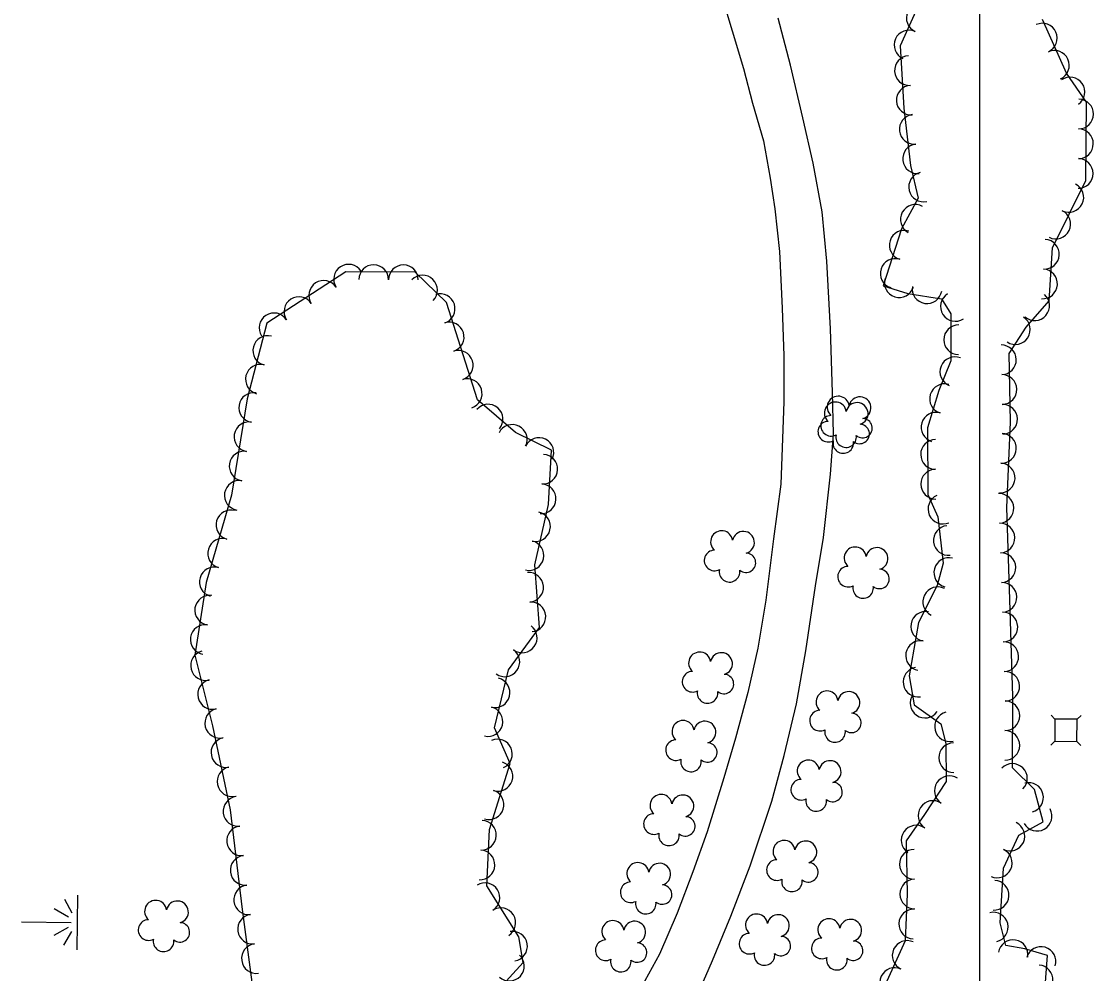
# Model space of a CAD drawing. Extents: x 353423 to 364002, y 127000 to 201942.
# Drawn here: x 359741.8 to 360030.7, y 133674.1 to 133930.6 of the extents above; entities that cross this region are included whole.
import ezdxf

# ---------------------------------------------------------------- set-up
doc = ezdxf.new("R2010")
doc.units = 0
for name, color, linetype in [('E_FEN_Generic', 7, 'Continuous'), ('E_LAND_TreeLine', 7, 'Continuous'), ('E_MISCPROP', 7, 'Continuous'), ('E_SGN', 7, 'Continuous'), ('E_STRUCT_WingWall', 7, 'Continuous')]:
    doc.layers.add(name, color=color, linetype=linetype)

msp = doc.modelspace()

# ---------------------------------------------------------------- linework, layer by layer
at = {"layer": 'E_FEN_Generic'}
for points in [[(359983.93, 133936.01), (359978.54, 133924.09), (359979.57, 133907.29), (359981.35, 133891.83)], [(360017.12, 133663.42), (360018.26, 133679.03), (360012.17, 133680.81), (360007, 133681.66), (360005.51, 133687.77), (360006.4, 133702.55), (360010.53, 133711.39), (360017.05, 133715.04), (360014.75, 133723.74), (360008.84, 133729.6), (360008.91, 133748.73), (360008.08, 133774.88), (360007.25, 133799.69), (360008.25, 133822.66), (360007.9, 133841.2), (360012.52, 133848.29), (360018.73, 133855.36), (360019.61, 133869.65), (360028.61, 133887.82), (360028.77, 133908.87), (360023.37, 133916.66), (360016.91, 133931.13)], [(359981.35, 133891.83), (359983.41, 133883.06), (359978.87, 133874.8), (359973.97, 133859.45), (359980.64, 133857.34), (359989.66, 133855.89), (359992.23, 133851.87), (359992.19, 133839.17), (359988.98, 133831.25), (359985.94, 133821.15), (359986.04, 133803.19), (359988.7, 133797.17), (359990.16, 133784.72), (359988.55, 133778.71), (359983.5, 133768.7), (359980.94, 133754.35), (359982.34, 133746.49), (359989.5, 133741.45), (359990.82, 133736.1), (359990.95, 133725.91), (359985.07, 133716.99), (359980.2, 133709.91), (359980.4, 133695.54), (359979.94, 133682.93), (359974.04, 133670.09)], [(359865.05, 133664.01), (359876.96, 133677.08), (359875.81, 133684.02), (359867.17, 133697.75), (359867.9, 133712.95), (359873.47, 133730.72), (359869.25, 133740.35), (359873.06, 133755.95), (359881.37, 133767.36), (359880.1, 133784.24), (359883.83, 133800.52), (359884.63, 133815.13), (359874.96, 133819.93), (359864.64, 133828.74), (359856.29, 133854.91), (359847.89, 133863.13), (359829.17, 133863.19), (359807.91, 133849.32), (359802.66, 133828.96), (359798.39, 133802.99), (359791.54, 133779.46), (359788.54, 133759.93), (359793.24, 133740.87), (359798, 133718.21), (359801.25, 133691.39), (359803.85, 133671.83)]]:
    msp.add_lwpolyline(points, dxfattribs=at)
for centre, radius, start, end in [((359984.23, 133931.58), 4, 65.6922, 245.6769), ((360016.85, 133926.13), 4, 294.0723, 114.057), ((359980.93, 133924.29), 4, 65.6922, 245.6769), ((359981.05, 133917.4), 4, 93.5038, 273.4885), ((360020.11, 133918.83), 4, 294.0723, 114.057), ((360024.32, 133911.62), 4, 304.7539, 124.7386), ((359981.54, 133909.42), 4, 93.5038, 273.4885), ((360026.65, 133905.68), 4, 269.5759, 89.5605), ((359982.33, 133901.57), 4, 96.5849, 276.5696), ((360026.59, 133897.68), 4, 269.5759, 89.5605), ((359983.25, 133893.63), 4, 96.5849, 276.5696), ((360026.53, 133889.68), 4, 269.5759, 89.5605), ((359984.86, 133886.05), 4, 103.1957, 283.1804), ((360024.01, 133883.24), 4, 243.6602, 63.6449), ((359982.63, 133877.3), 4, 61.1928, 241.1774), ((360020.46, 133876.07), 4, 243.6602, 63.6449), ((359979.65, 133870.36), 4, 72.3075, 252.2921), ((360017.41, 133867.91), 4, 266.4564, 86.4411), ((359977.21, 133862.74), 4, 72.3075, 252.2921), ((359829.95, 133861.2), 4, 33.1274, 213.112), ((359836.72, 133861.07), 4, 359.8032, 179.7879), ((359844.72, 133861.05), 4, 359.8032, 179.7879), ((360016.91, 133859.93), 4, 266.4564, 86.4411), ((359823.25, 133856.83), 4, 33.1274, 213.112), ((359849.89, 133858.25), 4, 315.6669, 135.6516), ((359978.3, 133860.28), 4, 162.4492, 342.4339), ((359985.79, 133858.63), 4, 170.8578, 350.8425), ((359816.55, 133852.46), 4, 33.1274, 213.112), ((359854.63, 133853.24), 4, 287.6873, 107.672), ((359993.44, 133853.86), 4, 122.659, 302.6436), ((360014.8, 133854.07), 4, 228.7608, 48.7455), ((359809.85, 133848.09), 4, 33.1274, 213.112), ((359857.06, 133845.62), 4, 287.6873, 107.672), ((359994.3, 133844.89), 4, 89.8032, 269.7879), ((360009.59, 133847.63), 4, 236.898, 56.8827), ((359808.17, 133841.97), 4, 75.5462, 255.5309), ((360005.84, 133839.48), 4, 271.0935, 91.0781), ((359859.49, 133838), 4, 287.6873, 107.672), ((359993.28, 133836.28), 4, 68.0018, 247.9865), ((359806.18, 133834.23), 4, 75.5462, 255.5309), ((359861.91, 133830.38), 4, 287.6873, 107.672), ((360005.99, 133831.48), 4, 271.0935, 91.0781), ((359990.49, 133828.99), 4, 73.2344, 253.2191), ((359804.39, 133826.63), 4, 80.6698, 260.6545), ((359961.86, 133826.71), 2.97, 7.7946, 229.0284), ((359967.71, 133826.54), 2.97, 285.4454, 168.4187), ((359867.55, 133823.5), 4, 319.5462, 139.5308), ((359961.1, 133825.14), 2.97, 7.7946, 229.0284), ((359966.95, 133824.97), 2.97, 285.4454, 168.4187), ((360006.14, 133823.48), 4, 271.0935, 91.0781), ((359803.1, 133818.74), 4, 80.6698, 260.6545), ((359959.18, 133820.12), 2.78, 90.7655, 298.5384), ((359959.95, 133821.69), 2.78, 90.7655, 298.5384), ((359968.42, 133821.06), 2.61, 230.1506, 88.0832), ((359988.18, 133821.33), 4, 73.2344, 253.2191), ((359874.06, 133818.04), 4, 333.6347, 153.6194), ((359967.65, 133819.49), 2.61, 230.1506, 88.0832), ((359881.23, 133814.48), 4, 333.6347, 153.6194), ((359963.23, 133817.07), 2.78, 167.4425, 8.4535), ((359963.99, 133818.65), 2.78, 167.4425, 8.4535), ((359988.08, 133813.98), 4, 90.3362, 270.3209), ((360005.85, 133815.62), 4, 267.5126, 87.4973), ((359801.8, 133810.84), 4, 80.6698, 260.6545), ((359882.26, 133810.02), 4, 266.8592, 86.8439), ((360005.5, 133807.63), 4, 267.5126, 87.4973), ((359988.12, 133805.98), 4, 90.3362, 270.3209), ((359800.5, 133802.95), 4, 80.6698, 260.6545), ((359881.82, 133802.03), 4, 266.8592, 86.8439), ((359990.06, 133799.26), 4, 113.7657, 293.7504), ((360005.16, 133799.48), 4, 271.9243, 91.909), ((359798.24, 133795.02), 4, 73.7774, 253.762), ((359880.31, 133794.55), 4, 257.0879, 77.0726), ((359991.55, 133790.82), 4, 96.6915, 276.6762), ((360005.43, 133791.48), 4, 271.9243, 91.909), ((359796.01, 133787.34), 4, 73.7774, 253.762), ((359930.46, 133790.45), 2.97, 7.7946, 229.0284), ((359936.31, 133790.27), 2.97, 285.4454, 168.4187), ((359878.53, 133786.76), 4, 257.0879, 77.0726), ((359928.55, 133785.42), 2.78, 90.7655, 298.5384), ((359966.44, 133786.08), 2.97, 7.7946, 229.0284), ((359972.29, 133785.91), 2.97, 285.4454, 168.4187), ((359937.02, 133784.79), 2.61, 230.1506, 88.0832), ((359991.64, 133782.15), 4, 75.0205, 255.0052), ((360005.7, 133783.49), 4, 271.9243, 91.909), ((359793.77, 133779.66), 4, 73.7774, 253.762), ((359932.59, 133782.38), 2.78, 167.4425, 8.4535), ((359964.53, 133781.06), 2.78, 90.7655, 298.5384), ((359973, 133780.43), 2.61, 230.1506, 88.0832), ((359878.45, 133778.2), 4, 274.3321, 94.3167), ((360005.96, 133775.49), 4, 271.9243, 91.909), ((359968.57, 133778.02), 2.78, 167.4425, 8.4535), ((359988.67, 133774.3), 4, 63.2382, 243.2229), ((359792.52, 133772.04), 4, 81.2964, 261.2811), ((359879.06, 133770.23), 4, 274.3321, 94.3167), ((359985.44, 133767.68), 4, 79.9093, 259.894), ((360006.22, 133767.5), 4, 271.816, 91.8007), ((359791.31, 133764.13), 4, 81.2964, 261.2811), ((359876.75, 133764.58), 4, 233.9503, 53.935), ((359984.04, 133759.8), 4, 79.9093, 259.894), ((360006.47, 133759.51), 4, 271.816, 91.8007), ((359791.4, 133757.1), 4, 103.8395, 283.8242), ((359872.05, 133758.11), 4, 233.9503, 53.935), ((359924.53, 133757.78), 2.97, 7.7946, 229.0284), ((359930.39, 133757.61), 2.97, 285.4454, 168.4187), ((359983.37, 133752.66), 4, 100.0544, 280.0391), ((359869.4, 133749.79), 4, 256.2727, 76.2574), ((359922.62, 133752.76), 2.78, 90.7655, 298.5384), ((359931.09, 133752.13), 2.61, 230.1506, 88.0832), ((360006.72, 133751.51), 4, 271.816, 91.8007), ((359793.31, 133749.34), 4, 103.8395, 283.8242), ((359926.66, 133749.72), 2.78, 167.4425, 8.4535), ((359958.86, 133747.29), 2.97, 7.7946, 229.0284), ((359964.72, 133747.11), 2.97, 285.4454, 168.4187), ((359985.26, 133746.99), 4, 144.9007, 324.8854), ((359795.22, 133741.57), 4, 103.8395, 283.8242), ((359867.5, 133742.02), 4, 256.2727, 76.2574), ((359956.95, 133742.27), 2.78, 90.7655, 298.5384), ((360006.79, 133743.59), 4, 269.8032, 89.7879), ((359920.07, 133739.34), 2.97, 7.7946, 229.0284), ((359925.92, 133739.16), 2.97, 285.4454, 168.4187), ((359965.42, 133741.64), 2.61, 230.1506, 88.0832), ((359991.85, 133740.65), 4, 103.8395, 283.8242), ((359961, 133739.22), 2.78, 167.4425, 8.4535), ((360006.76, 133735.59), 4, 269.8032, 89.7879), ((359796.89, 133733.67), 4, 101.8835, 281.8682), ((359870.06, 133733.29), 4, 293.7195, 113.7042), ((359918.16, 133734.32), 2.78, 90.7655, 298.5384), ((359926.63, 133733.69), 2.61, 230.1506, 88.0832), ((359992.96, 133732.29), 4, 90.7424, 270.7271), ((359870.2, 133727.27), 4, 252.5872, 72.5718), ((359922.2, 133731.27), 2.78, 167.4425, 8.4535), ((359953.8, 133728.68), 2.97, 7.7946, 229.0284), ((359959.65, 133728.51), 2.97, 285.4454, 168.4187), ((360008.8, 133726.69), 4, 315.2096, 135.1943), ((359798.54, 133725.85), 4, 101.8835, 281.8682), ((359991.79, 133723.39), 4, 56.6103, 236.595), ((359951.89, 133723.66), 2.78, 90.7655, 298.5384), ((359960.36, 133723.03), 2.61, 230.1506, 88.0832), ((360013.16, 133721.56), 4, 284.8717, 104.8564), ((359800.16, 133717.83), 4, 96.9063, 276.891), ((359867.8, 133719.64), 4, 252.5872, 72.5718), ((359914.13, 133719.43), 2.97, 7.7946, 229.0284), ((359919.99, 133719.26), 2.97, 285.4454, 168.4187), ((359955.93, 133720.62), 2.78, 167.4425, 8.4535), ((359987.39, 133716.71), 4, 56.6103, 236.595), ((359912.22, 133714.41), 2.78, 90.7655, 298.5384), ((359920.69, 133713.78), 2.61, 230.1506, 88.0832), ((360015.43, 133716.53), 4, 209.2307, 29.2154), ((359801.12, 133709.89), 4, 96.9063, 276.891), ((359865.73, 133711.41), 4, 267.2864, 87.271), ((359982.85, 133710.07), 4, 55.4954, 235.4801), ((360008.12, 133711.17), 4, 244.9938, 64.9785), ((359916.27, 133711.37), 2.78, 167.4425, 8.4535), ((359865.35, 133703.42), 4, 267.2864, 87.271), ((359947.26, 133707.04), 2.97, 7.7946, 229.0284), ((359953.12, 133706.87), 2.97, 285.4454, 168.4187), ((359982.38, 133703.58), 4, 90.8025, 270.7871), ((360004.73, 133703.93), 4, 244.9938, 64.9785), ((359802.08, 133701.95), 4, 96.9063, 276.891), ((359945.35, 133702.02), 2.78, 90.7655, 298.5384), ((359907.88, 133701.05), 2.97, 7.7946, 229.0284), ((359913.73, 133700.87), 2.97, 285.4454, 168.4187), ((359953.82, 133701.39), 2.61, 230.1506, 88.0832), ((359866.69, 133694.58), 4, 302.1839, 122.1686), ((359905.97, 133696.03), 2.78, 90.7655, 298.5384), ((359949.4, 133698.98), 2.78, 167.4425, 8.4535), ((359982.49, 133695.58), 4, 90.8025, 270.7871), ((360003.86, 133695.23), 4, 266.5696, 86.5543), ((359803.04, 133694.01), 4, 96.9063, 276.891), ((359914.44, 133695.4), 2.61, 230.1506, 88.0832), ((359777.97, 133690.88), 2.97, 7.7946, 229.0284), ((359783.82, 133690.71), 2.97, 285.4454, 168.4187), ((359910.01, 133692.98), 2.78, 167.4425, 8.4535), ((359804.06, 133686.1), 4, 97.5902, 277.5749), ((359870.95, 133687.81), 4, 302.1839, 122.1686), ((359939.86, 133687.2), 2.97, 7.7946, 229.0284), ((359945.72, 133687.02), 2.97, 285.4454, 168.4187), ((359982.2, 133687.48), 4, 87.9067, 267.8914), ((360003.63, 133686.64), 4, 283.6546, 103.6393), ((359776.05, 133685.86), 2.78, 90.7655, 298.5384), ((359784.52, 133685.23), 2.61, 230.1506, 88.0832), ((359901.15, 133685.44), 2.97, 7.7946, 229.0284), ((359907, 133685.26), 2.97, 285.4454, 168.4187), ((359959.35, 133685.93), 2.97, 7.7946, 229.0284), ((359965.2, 133685.76), 2.97, 285.4454, 168.4187), ((359874.11, 133681.51), 4, 279.3775, 99.3621), ((359937.95, 133682.18), 2.78, 90.7655, 298.5384), ((359946.42, 133681.55), 2.61, 230.1506, 88.0832), ((359780.1, 133682.82), 2.78, 167.4425, 8.4535), ((359805.12, 133678.17), 4, 97.5902, 277.5749), ((359899.23, 133680.41), 2.78, 90.7655, 298.5384), ((359907.7, 133679.78), 2.61, 230.1506, 88.0832), ((359957.44, 133680.91), 2.78, 90.7655, 298.5384), ((359965.91, 133680.28), 2.61, 230.1506, 88.0832), ((359980.43, 133679), 4, 65.3593, 245.344), ((360008.99, 133679.21), 4, 350.6409, 170.6256), ((360016.5, 133677.37), 4, 343.7542, 163.7389), ((359873.27, 133676.15), 4, 227.6752, 47.6599), ((359941.99, 133679.13), 2.78, 167.4425, 8.4535), ((359961.48, 133677.87), 2.78, 167.4425, 8.4535), ((359903.28, 133677.37), 2.78, 167.4425, 8.4535), ((359977.1, 133671.72), 4, 65.3593, 245.344), ((360015.68, 133672.43), 4, 265.8265, 85.8112)]:
    msp.add_arc(centre, radius, start, end, dxfattribs=at)
at = {"layer": 'E_LAND_TreeLine'}
msp.add_line((360000, 132500), (360000, 135000), dxfattribs=at)
at = {"layer": 'E_MISCPROP'}
for points in [[(359929.34, 133941.31), (359933.32, 133928.1), (359936.32, 133917.99), (359938.73, 133908.59), (359941.73, 133898.43), (359943.54, 133888.43), (359944.76, 133880.17), (359946.03, 133868.66), (359946.73, 133853.4), (359947.23, 133840.53), (359947.24, 133828.15), (359946.82, 133818.27), (359946.4, 133805.95)], [(359922.28, 133664.46), (359928.03, 133677.69), (359932.9, 133689.62), (359938.16, 133703.12), (359943.98, 133720.58), (359947.34, 133732.84), (359950.64, 133746.83), (359953.14, 133761.11), (359955.75, 133778.58), (359957.92, 133791.6), (359959.77, 133808.64), (359960.57, 133819.55), (359960.28, 133830.63), (359959.74, 133847.79), (359958.78, 133866.09), (359957.52, 133879.34), (359955.07, 133892.49), (359952.35, 133904.66), (359949.03, 133918.9), (359945.71, 133931.56)], [(359946.4, 133805.95), (359944.45, 133791.24), (359942.32, 133774.74), (359940.16, 133761.77), (359937.51, 133749.89), (359934.16, 133737.53), (359931.02, 133726.84), (359926.52, 133712.31), (359922.68, 133701.52), (359918.46, 133690.4), (359913.7, 133679.34), (359906.76, 133666.77)]]:
    msp.add_lwpolyline(points, dxfattribs=at)
at = {"layer": 'E_SGN'}
for p, q in [((360020.25, 133742.69), (360019.2, 133743.77)), ((360027.32, 133743.68), (360026.25, 133742.63)), ((360020.18, 133736.7), (360019.11, 133735.65)), ((360027.23, 133735.56), (360026.18, 133736.63))]:
    msp.add_line(p, q, dxfattribs=at)
msp.add_lwpolyline([(360026.18, 133736.63), (360026.25, 133742.63), (360020.25, 133742.69), (360020.18, 133736.7)], close=True, dxfattribs=at)
at = {"layer": 'E_STRUCT_WingWall'}
for p, q in [((359753.37, 133694.16), (359755.42, 133690.45)), ((359756.8, 133680.48), (359756.96, 133695.28)), ((359754.47, 133689.36), (359750.65, 133691.61)), ((359741.81, 133688.07), (359755.23, 133687.93)), ((359754.44, 133686.56), (359750.57, 133684.4)), ((359753.23, 133681.79), (359755.36, 133685.45))]:
    msp.add_line(p, q, dxfattribs=at)

doc.saveas('drawing.dxf')
